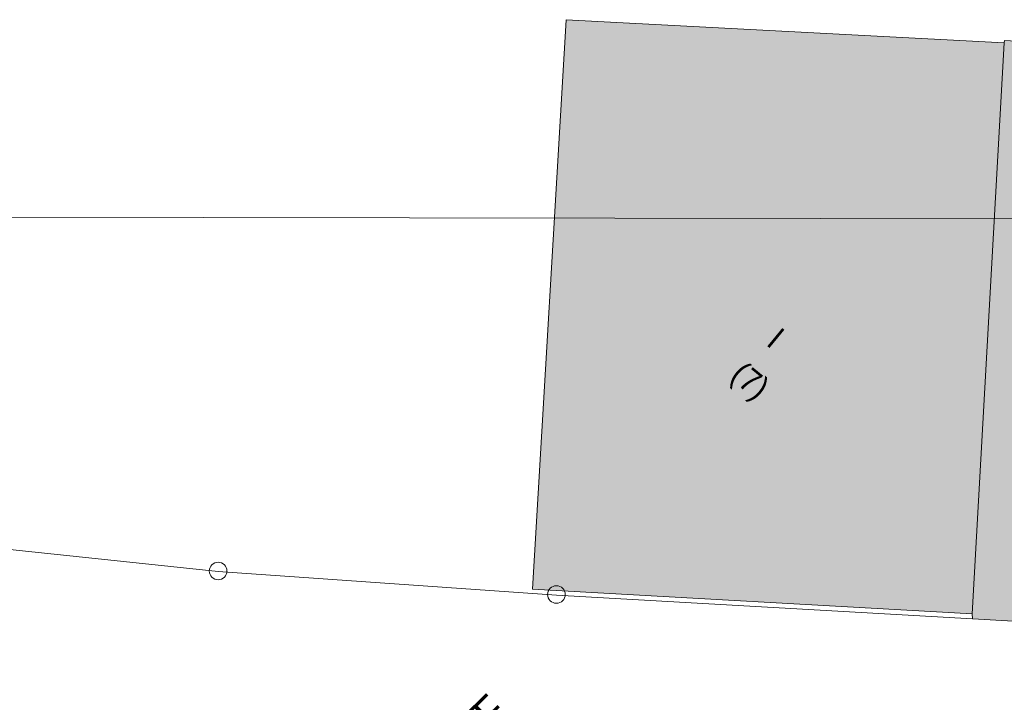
# Model space of a CAD drawing. Header units: metres. Extents: x -740 to 758, y -633 to 854.
# Tile 782 of 1056: x -63 to -28, y 222 to 246. Entities that reach past the tile are written whole.
import ezdxf

# ---------------------------------------------------------------- set-up
doc = ezdxf.new("R2010")
doc.units = ezdxf.units.M
doc.header["$MEASUREMENT"] = 0
for name, color, linetype in [('Grundkarte.LOVION', 7, 'Continuous'), ('Grundkarte_Text.LOVION', 7, 'Continuous'), ('ViewBounds.LOVION', 7, 'Continuous'), ('Wasser.LOVION', 7, 'Continuous')]:
    doc.layers.add(name, color=color, linetype=linetype)
doc.styles.add('ERSTELLTER_STIL_1', font='arial.ttf')

msp = doc.modelspace()

# ---------------------------------------------------------------- hatches: boundary and pattern name
at = {"layer": 'Grundkarte.LOVION', "linetype": 'Continuous', "lineweight": 18}
for points in [[(-43.632, 246.241), (-44.827, 226.115), (-29.284, 225.24), (-28.153, 245.419)], [(-28.133, 245.51), (-28.153, 245.419), (-29.284, 225.24), (-29.266, 225.065), (18.317, 222.358), (-8.486, 244.387)]]:
    msp.add_hatch(color=254, dxfattribs=at).paths.add_polyline_path(points)

# ---------------------------------------------------------------- linework, layer by layer
at = {"layer": 'Grundkarte.LOVION', "color": 8, "linetype": 'Continuous', "lineweight": 18}
msp.add_lwpolyline([(-43.632, 246.241), (-28.153, 245.419), (-29.284, 225.24), (-44.827, 226.115)], close=True, dxfattribs=at)
for points in [[(18.317, 222.358), (-29.266, 225.065), (-29.284, 225.24), (-28.153, 245.419), (-28.133, 245.51), (-8.486, 244.387)], [(-67.887, 227.998), (-55.942, 226.742), (-43.979, 225.902), (-29.266, 225.065), (18.317, 222.358), (-29.266, 225.065), (-43.979, 225.902), (-55.942, 226.742), (-67.887, 227.998)]]:
    msp.add_lwpolyline(points, dxfattribs=at)
at = {"layer": 'Grundkarte.LOVION', "color": 9, "linetype": 'Continuous', "lineweight": 18}
for centre, radius in [((-55.942, 226.758), 0.312), ((-43.98, 225.926), 0.311)]:
    msp.add_circle(centre, radius, dxfattribs=at)
at = {"layer": 'ViewBounds.LOVION', "color": 1, "linetype": 'Continuous', "lineweight": 18}
msp.add_lwpolyline([(528.379, 238.399), (527.852, -123.837), (-505.561, -122.336), (-505.035, 239.901)], close=True, dxfattribs=at)

# ---------------------------------------------------------------- texts
at = {"layer": 'Grundkarte_Text.LOVION', "color": 7, "linetype": 'Continuous', "lineweight": 13, "char_height": 0.83073, "attachment_point": 7, "rotation": 320.5841, "style": 'ERSTELLTER_STIL_1'}
for s, insert in [('{\\A1;\\W0.89448x;I}', (-36.595, 234.763)), ('{\\A1;\\W0.89450x;(7)}', (-38.033, 233.379))]:
    msp.add_mtext(s, dxfattribs=dict(at, insert=insert))
at = {"layer": 'Wasser.LOVION', "color": 7, "linetype": 'Continuous', "lineweight": 13, "insert": (-47.441, 221.631), "char_height": 1.24493, "attachment_point": 7, "rotation": 314.3194, "style": 'ERSTELLTER_STIL_1'}
msp.add_mtext('{\\A1;\\W0.71561x;H107}', dxfattribs=at)

doc.saveas('drawing.dxf')
